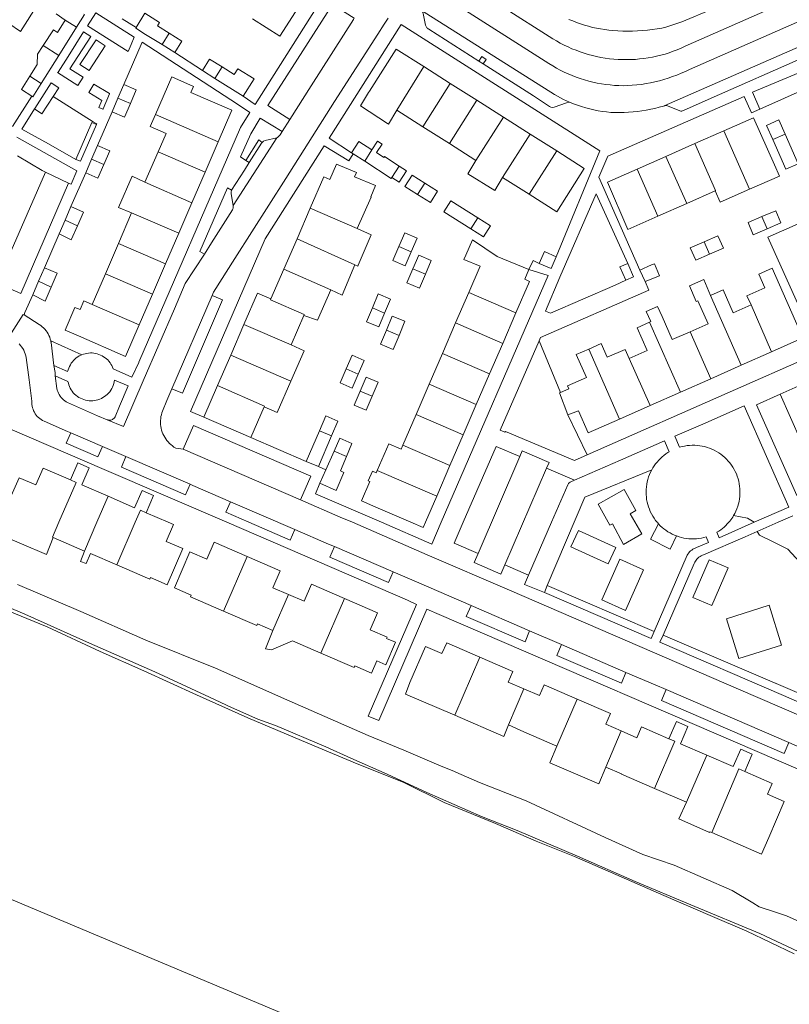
# Model space of a CAD drawing. Header units: metres. Extents: x 89888 to 94270, y 464165 to 468904.
# Tile 312 of 369: x 93035 to 93167, y 467167 to 467336. Entities that reach past the tile are written whole.
import ezdxf

# ---------------------------------------------------------------- set-up
doc = ezdxf.new("R2010")
doc.units = ezdxf.units.M
for name, color, linetype, lineweight in [('B_BEBOUWINGSGRENS_0', 251, 'CONTINUOUS', 13), ('B_OPSTAL_0', 251, 'CONTINUOUS', 13), ('B_TUSSENMUUR_0', 251, 'CONTINUOUS', 13), ('T_CULTUURGRENS_0', 251, 'CONTINUOUS', 13), ('T_CULTUURGRENS_1', 251, 'CONTINUOUS', 13), ('T_HEK_LIJN_0', 251, 'CONTINUOUS', 13), ('V_WEGGRENS_0', 251, 'CONTINUOUS', 13), ('W_WALBESCHERMING_LIJN_0', 251, 'CONTINUOUS', 13), ('W_WATERGRENS_0', 251, 'CONTINUOUS', 13)]:
    doc.layers.add(name, color=color, linetype=linetype, lineweight=lineweight)

msp = doc.modelspace()

# ---------------------------------------------------------------- linework, layer by layer
at = {"layer": 'B_BEBOUWINGSGRENS_0'}
for p, q in [((93042.72, 467336.07), (93041.17, 467337.12)), ((93044.66, 467334.85), (93041.62, 467330)), ((93059.32, 467331.86), (93056.48, 467333.63)), ((93061.51, 467330.49), (93059.32, 467331.86)), ((93041.62, 467330), (93038.6, 467325.21)), ((93068.38, 467326.08), (93066.24, 467327.42)), ((93108.73, 467325.22), (93104.17, 467328.11)), ((93073.22, 467323.03), (93068.38, 467326.08)), ((93051.75, 467322.69), (93052.75, 467325.03)), ((93113.29, 467322.33), (93108.73, 467325.22)), ((93050.75, 467320.35), (93051.75, 467322.69)), ((93117.84, 467319.44), (93113.29, 467322.33)), ((93099.56, 467320.63), (93104.02, 467317.79)), ((93122.4, 467316.55), (93117.84, 467319.44)), ((93160.73, 467319.34), (93155.61, 467317.09)), ((93104.02, 467317.79), (93108.58, 467314.9)), ((93155.61, 467317.09), (93150.65, 467314.9)), ((93162.93, 467318.02), (93164, 467315.59)), ((93066.7, 467310), (93068.96, 467315.23)), ((93126.97, 467313.65), (93122.4, 467316.55)), ((93047.22, 467312.24), (93048.23, 467314.57)), ((93058.63, 467313.49), (93056.37, 467308.27)), ((93108.58, 467314.9), (93113.13, 467312.02)), ((93150.65, 467314.9), (93145.7, 467312.72)), ((93046.22, 467309.9), (93047.22, 467312.24)), ((93092.05, 467313.16), (93091.8, 467313.32)), ((93094.05, 467311.87), (93092.05, 467313.16)), ((93097.44, 467312.67), (93099.95, 467311.06)), ((93145.7, 467312.72), (93140.77, 467310.55)), ((93099.95, 467311.06), (93101.22, 467310.24)), ((93064.44, 467304.78), (93066.7, 467310)), ((93117.69, 467309.12), (93122.26, 467306.23)), ((93149.26, 467304.65), (93154.12, 467306.8)), ((93103.13, 467306.18), (93105.32, 467304.81)), ((93042.68, 467301.78), (93043.7, 467304.12)), ((93062.18, 467299.54), (93064.44, 467304.78)), ((93082.45, 467298.59), (93084.71, 467303.82)), ((93144.33, 467302.47), (93149.26, 467304.65)), ((93041.67, 467299.45), (93042.68, 467301.78)), ((93054.1, 467303.03), (93051.85, 467297.81)), ((93112.23, 467300.3), (93114.42, 467298.92)), ((93160.67, 467299.28), (93163.04, 467300.3)), ((93059.92, 467294.32), (93062.18, 467299.54)), ((93080.18, 467293.36), (93082.45, 467298.59)), ((93051.85, 467297.81), (93049.59, 467292.58)), ((93099.91, 467297.25), (93098.89, 467294.88)), ((93126.87, 467295.52), (93126.02, 467293.49)), ((93150.81, 467294.9), (93153.18, 467295.95)), ((93038.16, 467291.31), (93039.17, 467293.64)), ((93057.66, 467289.09), (93059.92, 467294.32)), ((93077.99, 467288.3), (93080.18, 467293.36)), ((93126.02, 467293.49), (93123.97, 467294.38)), ((93142.12, 467291.25), (93141.24, 467293.24)), ((93049.59, 467292.58), (93047.33, 467287.35)), ((93103.43, 467290.15), (93104.45, 467292.52)), ((93037.14, 467288.97), (93038.16, 467291.31)), ((93055.41, 467283.86), (93057.66, 467289.09)), ((93111.89, 467289.39), (93109.63, 467284.17)), ((93083.62, 467285.46), (93081.43, 467280.4)), ((93117.72, 467280.67), (93119.98, 467285.89)), ((93071.09, 467278.66), (93073.35, 467283.89)), ((93109.63, 467284.17), (93107.37, 467278.93)), ((93098.94, 467279.64), (93099.95, 467282.04)), ((93115.46, 467275.43), (93117.72, 467280.67)), ((93068.83, 467273.43), (93071.09, 467278.66)), ((93107.37, 467278.93), (93105.1, 467273.68)), ((93163.82, 467279.22), (93158.61, 467276.91)), ((93092.93, 467275.38), (93093.97, 467277.75)), ((93158.61, 467276.91), (93153.39, 467274.61)), ((93113.19, 467270.19), (93115.46, 467275.43)), ((93066.49, 467268.03), (93068.83, 467273.43)), ((93105.1, 467273.68), (93102.85, 467268.47)), ((93153.39, 467274.61), (93148.18, 467272.3)), ((93094.29, 467269.22), (93095.32, 467271.61)), ((93148.18, 467272.3), (93142.97, 467270)), ((93076.83, 467269.78), (93074.56, 467264.54)), ((93110.93, 467264.97), (93113.19, 467270.19)), ((93142.97, 467270), (93137.76, 467267.7)), ((93074.56, 467264.54), (93066.49, 467268.03)), ((93102.85, 467268.47), (93100.58, 467263.23)), ((93084.03, 467260.44), (93086.29, 467265.7)), ((93088.38, 467264.8), (93086.12, 467259.54)), ((93108.67, 467259.73), (93110.93, 467264.97)), ((93087.37, 467259), (93088.8, 467262.2)), ((93086.12, 467259.54), (93084.03, 467260.44)), ((93106.4, 467254.49), (93108.67, 467259.73)), ((93086.37, 467256.69), (93087.37, 467259)), ((93060.38, 467250), (93056.58, 467251.65)), ((93040.67, 467247.39), (93046.03, 467245.08)), ((93047.03, 467244.65), (93051.55, 467242.7)), ((93143.73, 467204.41), (93149.23, 467202.03))]:
    msp.add_line(p, q, dxfattribs=at)
for points in [[(93079.53, 467343.72), (93084.25, 467340.72), (93079.53, 467333.29), (93074.81, 467336.3)], [(93036.11, 467340.27), (93038.12, 467338.96), (93035.03, 467334.14), (93033.05, 467335.46)], [(93045.91, 467337.08), (93046.02, 467337.01), (93044.66, 467334.85)], [(93054.85, 467334.78), (93056.38, 467337.23), (93058.9, 467335.65), (93058.54, 467335.08), (93060.55, 467333.82)], [(93038.93, 467331.69), (93040.68, 467334.38), (93041.38, 467333.95), (93042.72, 467336.07)], [(93056.48, 467333.63), (93054.79, 467334.69), (93054.85, 467334.78)], [(93060.55, 467333.82), (93062.73, 467332.45), (93061.51, 467330.49)], [(93036.63, 467326.46), (93037.88, 467328.46), (93037.98, 467330.21), (93038.93, 467331.69)], [(93104.17, 467328.11), (93099.44, 467331.11), (93094.86, 467323.9), (93094.73, 467323.69), (93093.32, 467321.35)], [(93066.24, 467327.42), (93067.47, 467329.39), (93069.61, 467328.04)], [(93069.61, 467328.04), (93071.7, 467326.72), (93072.33, 467327.72), (93075.08, 467325.99), (93073.22, 467323.03)], [(93037, 467323.05), (93035.21, 467324.19), (93036.63, 467326.46)], [(93064.25, 467323.67), (93064.68, 467324.71), (93060.97, 467326.36), (93058.19, 467319.89)], [(93038.6, 467325.21), (93037.17, 467322.94), (93037, 467323.05)], [(93052.75, 467325.03), (93054.9, 467324.11), (93053.9, 467321.76)], [(93068.96, 467315.23), (93071.29, 467320.63), (93064.25, 467323.67)], [(93053.9, 467321.76), (93052.9, 467319.43), (93050.75, 467320.35)], [(93093.32, 467321.35), (93097.98, 467318.35), (93098.14, 467318.25), (93099.56, 467320.63)], [(93058.19, 467319.89), (93057.3, 467317.83), (93059.99, 467316.65), (93058.63, 467313.49)], [(93160.03, 467307.07), (93165.17, 467309.34), (93164.29, 467311.29), (93160.73, 467319.34)], [(93166.14, 467316.54), (93165.07, 467318.96), (93162.93, 467318.02)], [(93091.8, 467313.32), (93093.04, 467315.26), (93095.29, 467313.81)], [(93095.29, 467313.81), (93096.26, 467315.32), (93097.02, 467314.83), (93096.07, 467313.36), (93097.35, 467312.54), (93097.44, 467312.67)], [(93164, 467315.59), (93166.24, 467310.51), (93168.38, 467311.45), (93166.14, 467316.54)], [(93048.23, 467314.57), (93050.36, 467313.64), (93049.34, 467311.31)], [(93122.26, 467306.23), (93126.97, 467303.24), (93131.68, 467310.66), (93126.97, 467313.65)], [(93098.68, 467309.1), (93098.59, 467308.95), (93094.05, 467311.87)], [(93113.13, 467312.02), (93111.76, 467309.73), (93116.37, 467306.88), (93117.69, 467309.12)], [(93049.34, 467311.31), (93048.33, 467308.98), (93046.22, 467309.9)], [(93084.71, 467303.82), (93087.05, 467309.21), (93088.09, 467308.76), (93089.22, 467311.39), (93092.65, 467309.95), (93092.33, 467309.21), (93095.92, 467307.7)], [(93101.22, 467310.24), (93099.96, 467308.28), (93098.68, 467309.1)], [(93140.77, 467310.55), (93135.65, 467308.3), (93139.18, 467300.2), (93144.33, 467302.47)], [(93056.37, 467308.27), (93054.2, 467309.32), (93051.83, 467303.93), (93054.1, 467303.03)], [(93104.36, 467308.13), (93102.17, 467309.5), (93100.95, 467307.54), (93103.13, 467306.18)], [(93095.92, 467307.7), (93095.09, 467305.77), (93095.14, 467305.75), (93092.79, 467300.33)], [(93105.32, 467304.81), (93106.54, 467306.76), (93104.36, 467308.13)], [(93154.12, 467306.8), (93155, 467304.85), (93160.03, 467307.07)], [(93113.43, 467302.2), (93108.84, 467305.1), (93107.64, 467303.19), (93112.23, 467300.3)], [(93043.7, 467304.12), (93045.84, 467303.18), (93044.79, 467300.8)], [(93163.04, 467300.3), (93165.42, 467301.31), (93164.52, 467303.41), (93162.15, 467302.4)], [(93114.42, 467298.92), (93115.62, 467300.83), (93113.43, 467302.2)], [(93162.15, 467302.4), (93159.78, 467301.39), (93160.67, 467299.28)], [(93044.79, 467300.8), (93043.74, 467298.41), (93041.67, 467299.45)], [(93092.79, 467300.33), (93095.16, 467299.26), (93092.93, 467294.06), (93092.86, 467293.9), (93092.39, 467294.11)], [(93102.02, 467296.34), (93103.04, 467298.7), (93100.93, 467299.61), (93099.91, 467297.25)], [(93122.2, 467293.35), (93116.78, 467295.56), (93112.52, 467298.4), (93111.4, 467295.81), (93111.07, 467295.06), (93113.85, 467293.91), (93111.89, 467289.39)], [(93153.18, 467295.95), (93155.54, 467296.99), (93154.6, 467299.12), (93152.24, 467298.08)], [(93152.24, 467298.08), (93149.87, 467297.03), (93150.81, 467294.9)], [(93098.89, 467294.88), (93101, 467293.97), (93102.02, 467296.34)], [(93104.45, 467292.52), (93105.47, 467294.88), (93103.33, 467295.8), (93102.31, 467293.44)], [(93123.97, 467294.38), (93124.85, 467296.39), (93126.87, 467295.52)], [(93039.17, 467293.64), (93041.33, 467292.71), (93040.3, 467290.32)], [(93092.39, 467294.11), (93090.17, 467288.94), (93088.25, 467289.87)], [(93102.31, 467293.44), (93101.29, 467291.07), (93103.43, 467290.15)], [(93119.98, 467285.89), (93122.32, 467291.3), (93121.49, 467291.66), (93122.2, 467293.35)], [(93138.82, 467291.49), (93140.15, 467292.08), (93139.15, 467294.36)], [(93141.24, 467293.24), (93143.23, 467294.13), (93143.74, 467294.31), (93144.6, 467292.22), (93142.12, 467291.25)], [(93162.65, 467290.19), (93161.61, 467292.55), (93163.93, 467293.58), (93169.18, 467281.59), (93163.82, 467279.22)], [(93149.85, 467282.66), (93152.91, 467284.01), (93151.18, 467287.95), (93150.9, 467287.83), (93149.73, 467290.51), (93152.18, 467291.64), (93153.34, 467288.9)], [(93040.3, 467290.32), (93039.27, 467287.92), (93037.14, 467288.97)], [(93088.25, 467289.87), (93085.99, 467284.65), (93083.62, 467285.46)], [(93153.34, 467288.9), (93155.49, 467289.85), (93157.22, 467285.92), (93160.29, 467287.27)], [(93160.29, 467287.27), (93159.55, 467288.84), (93162.65, 467290.19)], [(93073.35, 467283.89), (93075.69, 467289.3), (93077.99, 467288.3)], [(93097.47, 467285.86), (93098.49, 467288.24), (93096.38, 467289.14), (93095.37, 467286.76)], [(93047.33, 467287.35), (93045.9, 467287.96), (93045.25, 467286.45), (93044.38, 467286.82), (93042.7, 467282.95), (93045, 467281.96), (93053.06, 467278.43), (93055.41, 467283.86)], [(93095.37, 467286.76), (93094.35, 467284.38), (93096.45, 467283.48), (93097.47, 467285.86)], [(93142.9, 467284.3), (93143.09, 467284.39), (93142.31, 467286.13), (93144.26, 467287), (93145.04, 467285.25), (93146.78, 467281.31), (93149.85, 467282.66)], [(93099.95, 467282.04), (93100.95, 467284.45), (93098.79, 467285.35), (93097.79, 467282.95)], [(93139.42, 467278.07), (93142.49, 467279.42), (93140.75, 467283.35), (93142.9, 467284.3)], [(93097.79, 467282.95), (93096.78, 467280.54), (93098.94, 467279.64)], [(93081.43, 467280.4), (93083.66, 467279.37), (93081.4, 467274.2)], [(93132.47, 467279.7), (93134.61, 467280.64), (93135.64, 467278.31), (93138.7, 467279.62), (93139.42, 467278.07)], [(93093.97, 467277.75), (93091.93, 467278.65), (93090.9, 467276.28)], [(93127.64, 467272.27), (93129.04, 467272.87), (93128.81, 467273.39), (93132.05, 467274.81), (93130.32, 467278.75), (93132.47, 467279.7)], [(93090.9, 467276.28), (93089.86, 467273.91), (93091.9, 467273.02), (93092.93, 467275.38)], [(93095.32, 467271.61), (93096.35, 467274), (93094.31, 467274.89), (93093.27, 467272.49)], [(93081.4, 467274.2), (93079.04, 467268.82), (93076.83, 467269.78)], [(93093.27, 467272.49), (93092.24, 467270.1), (93094.29, 467269.22)], [(93128.9, 467268.43), (93127.43, 467272.18), (93127.64, 467272.27)], [(93086.29, 467265.7), (93087.38, 467268.23), (93089.47, 467267.34), (93088.38, 467264.8)], [(93137.76, 467267.7), (93132.36, 467265.31), (93130.69, 467269.11), (93128.9, 467268.43)], [(93088.8, 467262.2), (93089.8, 467264.45), (93091.86, 467263.53), (93090.91, 467261.26)], [(93100.58, 467263.23), (93100.28, 467262.54), (93098.17, 467263.45), (93096.2, 467258.9)], [(93090.91, 467261.26), (93089.9, 467258.85), (93090.5, 467258.56), (93089.18, 467255.45), (93086.37, 467256.69)], [(93050.08, 467254.46), (93045.56, 467256.42), (93046.84, 467259.35), (93044.87, 467260.2), (93043.6, 467257.27)], [(93043.6, 467257.27), (93038.92, 467259.28), (93037.66, 467256.41), (93034.8, 467257.62), (93032.1, 467251.44), (93031.93, 467251.15), (93032.1, 467251.08), (93031.65, 467250), (93030.87, 467248.14), (93039.48, 467244.5), (93040.67, 467247.39)], [(93096.2, 467258.9), (93096.03, 467258.5), (93095.38, 467258.77), (93094.67, 467257.12), (93094.95, 467257), (93093.5, 467253.66), (93095.98, 467252.59), (93101.98, 467250), (93104.07, 467249.1), (93104.46, 467250), (93106.4, 467254.49)], [(93056.58, 467251.65), (93057.85, 467254.58), (93055.88, 467255.43), (93054.61, 467252.5), (93050.08, 467254.46)], [(93051.55, 467242.7), (93057.21, 467240.25), (93057.33, 467240.53), (93060.17, 467239.3), (93062.9, 467245.49), (93060.03, 467246.71), (93061.28, 467249.61), (93060.38, 467250)], [(93073.91, 467244.16), (93068.24, 467246.6), (93066.99, 467243.7), (93064.1, 467244.95), (93061.43, 467238.75), (93064.3, 467237.52), (93064.18, 467237.24), (93069.86, 467234.79)], [(93046.03, 467245.08), (93045.33, 467243.31), (93046.32, 467242.93), (93047.03, 467244.65)], [(93080.99, 467237.64), (93078.32, 467238.8), (93079.57, 467241.71), (93073.91, 467244.16)], [(93090.6, 467236.94), (93084.91, 467239.4), (93083.65, 467236.49), (93080.99, 467237.64)], [(93086.56, 467227.57), (93092.22, 467225.12), (93092.35, 467225.39), (93095.21, 467224.17), (93096.12, 467226.25), (93097.7, 467225.57), (93099.34, 467229.48), (93097.8, 467230.09), (93097.9, 467230.33), (93095.01, 467231.58), (93096.27, 467234.49), (93090.6, 467236.94)], [(93069.86, 467234.79), (93075.54, 467232.33), (93075.65, 467232.61), (93078.33, 467231.45)], [(93078.33, 467231.45), (93077.04, 467228.34), (93078.06, 467228.13)], [(93078.06, 467228.13), (93081.65, 467229.69), (93086.56, 467227.57)], [(93113.77, 467226.91), (93108.11, 467229.36), (93107.3, 467227.51), (93104.47, 467228.74), (93101.78, 467222.55), (93101.02, 467220.58), (93109.49, 467216.94)], [(93121.34, 467221.46), (93118.66, 467222.61), (93119.45, 467224.45), (93113.77, 467226.91)], [(93130.48, 467219.7), (93124.82, 467222.14), (93124.02, 467220.3), (93121.34, 467221.46)], [(93138.04, 467214.24), (93135.37, 467215.39), (93136.17, 467217.24), (93130.48, 467219.7)], [(93109.49, 467216.94), (93117.9, 467213.32), (93118.68, 467215.27)], [(93152.72, 467210.1), (93148.19, 467212.06), (93149.46, 467215.01), (93147.49, 467215.85), (93146.22, 467212.91)], [(93118.68, 467215.27), (93121.36, 467214.11), (93121.34, 467214.07), (93127, 467211.63)], [(93146.22, 467212.91), (93141.52, 467214.94), (93140.72, 467213.08), (93138.04, 467214.24)], [(93127, 467211.63), (93125.78, 467208.79), (93134.18, 467205.18), (93135.39, 467208.06)], [(93159.21, 467207.31), (93160.47, 467210.25), (93158.51, 467211.1), (93157.24, 467208.15), (93152.72, 467210.1)], [(93135.39, 467208.06), (93138.08, 467206.9), (93138.06, 467206.85), (93143.73, 467204.41)], [(93153.54, 467196.86), (93162.08, 467193.14), (93163.32, 467196.01), (93165.98, 467202.18), (93163.12, 467203.42), (93163.92, 467205.27), (93159.21, 467207.31)], [(93149.23, 467202.03), (93147.88, 467199.19), (93153.18, 467196.82), (93153.24, 467196.97), (93153.54, 467196.86)]]:
    msp.add_lwpolyline(points, dxfattribs=at)
at = {"layer": 'B_OPSTAL_0'}
msp.add_lwpolyline([(93138.82, 467291.49), (93137.82, 467293.77), (93139.15, 467294.36)], dxfattribs=at)
at = {"layer": 'B_TUSSENMUUR_0'}
for p, q in [((93042.72, 467336.07), (93044.66, 467334.85)), ((93059.32, 467331.86), (93060.55, 467333.82)), ((93038.93, 467331.69), (93041.62, 467330)), ((93068.38, 467326.08), (93069.61, 467328.04)), ((93099.56, 467320.63), (93104.17, 467328.11)), ((93036.63, 467326.46), (93038.6, 467325.21)), ((93104.02, 467317.79), (93108.73, 467325.22)), ((93051.75, 467322.69), (93053.9, 467321.76)), ((93108.58, 467314.9), (93113.29, 467322.33)), ((93058.19, 467319.89), (93068.96, 467315.23)), ((93117.84, 467319.44), (93113.13, 467312.02)), ((93155.61, 467317.09), (93160.03, 467307.07)), ((93122.4, 467316.55), (93117.69, 467309.12)), ((93166.14, 467316.54), (93164, 467315.59)), ((93066.7, 467310), (93058.63, 467313.49)), ((93094.05, 467311.87), (93095.29, 467313.81)), ((93126.97, 467313.65), (93122.26, 467306.23)), ((93049.34, 467311.31), (93047.22, 467312.24)), ((93149.26, 467304.65), (93145.7, 467312.72)), ((93098.68, 467309.1), (93099.95, 467311.06)), ((93140.77, 467310.55), (93144.33, 467302.47)), ((93056.37, 467308.27), (93064.44, 467304.78)), ((93103.13, 467306.18), (93104.36, 467308.13)), ((93084.71, 467303.82), (93092.79, 467300.33)), ((93042.68, 467301.78), (93044.79, 467300.8)), ((93062.18, 467299.54), (93054.1, 467303.03)), ((93112.23, 467300.3), (93113.43, 467302.2)), ((93162.15, 467302.4), (93163.04, 467300.3)), ((93092.39, 467294.11), (93082.45, 467298.59)), ((93051.85, 467297.81), (93059.92, 467294.32)), ((93099.91, 467297.25), (93102.02, 467296.34)), ((93152.24, 467298.08), (93153.18, 467295.95)), ((93080.18, 467293.36), (93088.25, 467289.87)), ((93102.31, 467293.44), (93104.45, 467292.52)), ((93049.59, 467292.58), (93057.66, 467289.09)), ((93038.16, 467291.31), (93040.3, 467290.32)), ((93111.89, 467289.39), (93119.98, 467285.89)), ((93153.34, 467288.9), (93158.61, 467276.91)), ((93047.33, 467287.35), (93055.41, 467283.86)), ((93095.37, 467286.76), (93097.47, 467285.86)), ((93160.29, 467287.27), (93163.82, 467279.22)), ((93073.35, 467283.89), (93081.43, 467280.4)), ((93109.63, 467284.17), (93117.72, 467280.67)), ((93148.18, 467272.3), (93142.9, 467284.3)), ((93097.79, 467282.95), (93099.95, 467282.04)), ((93149.85, 467282.66), (93153.39, 467274.61)), ((93071.09, 467278.66), (93081.4, 467274.2)), ((93115.46, 467275.43), (93107.37, 467278.93)), ((93132.47, 467279.7), (93137.76, 467267.7)), ((93139.42, 467278.07), (93142.97, 467270)), ((93090.9, 467276.28), (93092.93, 467275.38)), ((93105.1, 467273.68), (93113.19, 467270.19)), ((93093.27, 467272.49), (93095.32, 467271.61)), ((93102.85, 467268.47), (93110.93, 467264.97)), ((93086.29, 467265.7), (93088.38, 467264.8)), ((93100.58, 467263.23), (93108.67, 467259.73)), ((93088.8, 467262.2), (93090.91, 467261.26)), ((93096.2, 467258.9), (93106.4, 467254.49)), ((93054.72, 467250), (93051.55, 467242.7)), ((93073.91, 467244.16), (93069.86, 467234.79)), ((93080.99, 467237.64), (93078.33, 467231.45)), ((93090.6, 467236.94), (93086.56, 467227.57)), ((93113.77, 467226.91), (93109.49, 467216.94)), ((93121.34, 467221.46), (93118.68, 467215.27)), ((93130.48, 467219.7), (93127, 467211.63)), ((93138.04, 467214.24), (93135.39, 467208.06)), ((93152.72, 467210.1), (93149.23, 467202.03))]:
    msp.add_line(p, q, dxfattribs=at)
for points in [[(93150.65, 467314.9), (93154.21, 467306.84), (93154.12, 467306.8)], [(93077.99, 467288.3), (93077.92, 467288.14), (93083.69, 467285.64), (93083.62, 467285.46)], [(93068.83, 467273.43), (93076.9, 467269.93), (93076.83, 467269.78)], [(93040.67, 467247.39), (93040.52, 467247.46), (93041.61, 467250), (93044.57, 467256.85), (93043.6, 467257.27)], [(93050.08, 467254.46), (93048.16, 467250), (93046.03, 467245.08)], [(93056.58, 467251.65), (93055.61, 467252.06), (93054.72, 467250)], [(93146.22, 467212.91), (93147.21, 467212.48), (93143.73, 467204.41)], [(93159.21, 467207.31), (93158.22, 467207.73), (93153.54, 467196.86)]]:
    msp.add_lwpolyline(points, dxfattribs=at)
at = {"layer": 'T_CULTUURGRENS_0'}
for p, q in [((93170.25, 467324.58), (93161.81, 467320.82)), ((93045.33, 467311.87), (93044.55, 467312.2)), ((93125.36, 467239.16), (93124.85, 467237.97)), ((93143.18, 467230.08), (93124.85, 467237.97)), ((93125.36, 467239.16), (93143.7, 467231.3)), ((93143.7, 467231.3), (93143.18, 467230.08)), ((93144.67, 467229.44), (93145.2, 467230.66)), ((93145.2, 467230.66), (93171.02, 467219.64))]:
    msp.add_line(p, q, dxfattribs=at)
for points in [[(93161.81, 467320.82), (93160.51, 467323.71), (93178.89, 467331.38), (93179.04, 467331.39), (93180.08, 467331.18), (93181.26, 467330.81), (93181.56, 467330.59)], [(93044.55, 467312.2), (93047.29, 467318.52), (93048.06, 467318.19)], [(93143.25, 467258.98), (93131.77, 467254.29), (93125.36, 467239.16)], [(93157.3, 467251.16), (93159.69, 467250.73), (93160.85, 467250)], [(93171.03, 467219.64), (93175.23, 467229.54), (93169.4, 467242.36), (93166.59, 467245.38), (93163.95, 467246.72), (93161.71, 467247.82), (93161.33, 467248.42)], [(93167.68, 467176.07), (93159.59, 467179.91), (93153.3, 467182.64), (93145.32, 467186.04), (93137.1, 467189.65), (93130.03, 467192.76), (93123.46, 467195.34), (93116.5, 467198.36), (93107.69, 467201.98), (93100.62, 467205.45), (93092.75, 467208.61), (93084.29, 467212.14), (93074.02, 467216.47), (93065.23, 467220.41), (93056.2, 467224.55), (93048.71, 467227.89), (93039.63, 467232.07), (93028.15, 467236.75)], [(93170.45, 467218.33), (93165.83, 467220.34), (93144.67, 467229.44)]]:
    msp.add_lwpolyline(points, dxfattribs=at)
at = {"layer": 'T_CULTUURGRENS_1'}
for points in [[(93045.33, 467311.87), (93045.35, 467311.92), (93048.06, 467318.19)], [(93171.02, 467219.64), (93171.02, 467219.65), (93145.2, 467230.66)]]:
    msp.add_lwpolyline(points, dxfattribs=at)
at = {"layer": 'T_HEK_LIJN_0'}
for p, q in [((93163.14, 467298.85), (93172.04, 467279.11)), ((93045.56, 467278.72), (93040.24, 467281.1)), ((93123.99, 467281.13), (93127.64, 467272.27))]:
    msp.add_line(p, q, dxfattribs=at)
at = {"layer": 'V_WEGGRENS_0'}
for p, q in [((93088.62, 467342.65), (93075.25, 467321.59)), ((93054.85, 467334.78), (93052.49, 467336.28)), ((93097.4, 467335.37), (93098.05, 467336.42)), ((93045.85, 467334.04), (93047.09, 467333.26)), ((93053.49, 467330.67), (93046.54, 467335.11)), ((93087.98, 467315.86), (93100.31, 467335.29)), ((93100.31, 467335.29), (93134.39, 467313.68)), ((93174.19, 467334.01), (93145.37, 467321.37)), ((93047.99, 467332.68), (93049.56, 467331.68)), ((93052.75, 467325.03), (93055.89, 467332.26)), ((93066.24, 467327.42), (93061.51, 467330.49)), ((93114.39, 467328.56), (93113.61, 467329.06)), ((93114.88, 467329.34), (93114.39, 467328.56)), ((93037, 467323.05), (93033.66, 467317.82)), ((93050.31, 467323.42), (93050.33, 467323.47)), ((93075.25, 467321.59), (93073.22, 467323.03)), ((93037.47, 467320.85), (93035.26, 467317.37)), ((93048.23, 467314.57), (93050.75, 467320.35)), ((93079.92, 467317), (93081.22, 467319.03)), ((93048.06, 467318.19), (93048.11, 467318.31)), ((93034.4, 467316.02), (93044.68, 467310.22)), ((93078.98, 467315.9), (93071.51, 467304.32)), ((93091.8, 467313.32), (93087.98, 467315.86)), ((93134.39, 467313.68), (93126.87, 467295.52)), ((93074.24, 467311.65), (93073.65, 467312.01)), ((93043.3, 467308.15), (93039.31, 467310.03)), ((93043.7, 467304.12), (93046.22, 467309.9)), ((93039.17, 467293.64), (93041.67, 467299.45)), ((93122.2, 467293.35), (93125.5, 467292.29)), ((93067.92, 467288.89), (93060.97, 467272.85)), ((93069.68, 467288.15), (93067.92, 467288.89)), ((93035.65, 467285.57), (93035.53, 467285.64)), ((93169.57, 467278.02), (93157.65, 467272.76)), ((93060.97, 467272.85), (93060.11, 467270.88)), ((93157.65, 467272.76), (93132.22, 467261.54)), ((93161.24, 467270.16), (93165.29, 467271.94)), ((93172.15, 467256.4), (93165.29, 467271.94)), ((93159.13, 467269.98), (93166.76, 467252.6)), ((93066.49, 467268.03), (93064.2, 467269.02)), ((93128.9, 467268.43), (93132.22, 467261.54)), ((93052.68, 467266.4), (93049.92, 467267.59)), ((93062.92, 467262.55), (93064.71, 467266.61)), ((93033.59, 467265.88), (93049.41, 467259.05)), ((93043.65, 467265.35), (93049.08, 467263)), ((93084.03, 467260.44), (93074.56, 467264.54)), ((93049.08, 467263), (93051.11, 467262.15)), ((93116.58, 467263), (93120.65, 467261.26)), ((93053.13, 467261.27), (93051.11, 467262.15)), ((93053.13, 467261.27), (93064.12, 467256.52)), ((93083.05, 467253.84), (93062.92, 467262.55)), ((93120.65, 467261.26), (93113.5, 467244.65)), ((93087.37, 467259), (93086.12, 467259.54)), ((93118.08, 467242.69), (93125.24, 467259.27)), ((93125.24, 467259.27), (93130.04, 467257.2)), ((93071.04, 467253.54), (93082.08, 467248.77)), ((93166.76, 467252.6), (93160.85, 467250)), ((93160.85, 467250), (93154.84, 467247.35)), ((93130.7, 467248.6), (93129.42, 467245.82)), ((93088.88, 467245.84), (93098.91, 467241.5)), ((93112.82, 467243.1), (93113.5, 467244.65)), ((93117.39, 467241.13), (93112.82, 467243.1)), ((93118.08, 467242.69), (93117.39, 467241.13)), ((93122.14, 467240.94), (93118.08, 467242.69)), ((93137.82, 467243.67), (93134.7, 467236.72)), ((93153.11, 467243.6), (93150.3, 467237.14)), ((93121.47, 467239.36), (93122.14, 467240.94)), ((93124.85, 467237.97), (93121.47, 467239.36)), ((93122.32, 467231.41), (93112.32, 467235.74)), ((93156.1, 467233.48), (93158.22, 467226.65)), ((93127.82, 467229.04), (93122.32, 467231.41)), ((93138.84, 467224.29), (93127.82, 467229.04)), ((93166.75, 467212.25), (93145.76, 467221.33))]:
    msp.add_line(p, q, dxfattribs=at)
for points in [[(93110.95, 467342.66), (93125.69, 467333.28), (93126.31, 467332.88), (93126.95, 467332.49), (93127.59, 467332.13), (93128.25, 467331.79), (93128.91, 467331.47), (93129.59, 467331.17), (93130.28, 467330.89), (93130.97, 467330.63), (93131.68, 467330.4), (93132.38, 467330.19), (93133.1, 467329.99), (93133.82, 467329.83), (93134.55, 467329.68), (93135.28, 467329.56), (93136.01, 467329.46), (93136.75, 467329.38), (93137.49, 467329.33), (93138.23, 467329.3), (93138.97, 467329.29), (93139.71, 467329.3), (93140.45, 467329.34), (93141.18, 467329.41), (93141.92, 467329.49), (93142.65, 467329.6), (93143.38, 467329.73), (93144.1, 467329.88), (93144.82, 467330.06), (93145.54, 467330.26), (93146.24, 467330.48), (93146.94, 467330.72), (93147.63, 467330.98), (93148.32, 467331.27), (93148.99, 467331.58), (93178.25, 467344.53)], [(93179.92, 467340.91), (93149.74, 467327.61), (93149.03, 467327.27), (93148.31, 467326.95), (93147.59, 467326.65), (93146.85, 467326.38), (93146.1, 467326.12), (93145.35, 467325.89), (93144.59, 467325.68), (93143.82, 467325.49), (93143.05, 467325.33), (93142.28, 467325.18), (93141.5, 467325.06), (93140.71, 467324.97), (93139.93, 467324.9), (93139.14, 467324.84), (93138.36, 467324.82), (93137.61, 467324.84), (93136.87, 467324.88), (93136.12, 467324.95), (93135.38, 467325.04), (93134.64, 467325.15), (93133.91, 467325.29), (93133.18, 467325.45), (93132.45, 467325.63), (93131.74, 467325.83), (93131.02, 467326.05), (93130.32, 467326.3), (93129.62, 467326.57), (93128.93, 467326.85), (93128.25, 467327.16), (93127.59, 467327.49), (93126.93, 467327.85), (93126.28, 467328.22), (93125.64, 467328.61), (93108.81, 467339.32)], [(93081.22, 467319.03), (93077.44, 467321.41), (93088.53, 467338.76), (93092.24, 467336.38)], [(93053.49, 467330.67), (93054.02, 467331.91), (93054.54, 467333.14), (93047.95, 467337.29), (93046.54, 467335.11)], [(93129.19, 467322), (93128.66, 467322.24), (93128.14, 467322.48), (93127.62, 467322.74), (93127.12, 467323.01), (93126.62, 467323.3), (93103.64, 467337.82)], [(93113.61, 467329.06), (93105.04, 467334.49), (93104.91, 467334.6), (93104.81, 467334.67), (93104.71, 467334.76), (93104.63, 467334.86), (93104.57, 467334.97), (93104.52, 467335.09), (93104.49, 467335.21), (93104.07, 467337.18), (93104.02, 467337.33), (93103.95, 467337.47), (93103.86, 467337.6), (93103.75, 467337.72), (93103.64, 467337.82)], [(93129.05, 467336.2), (93129.71, 467335.92), (93130.37, 467335.66), (93131.04, 467335.42), (93131.72, 467335.2), (93132.41, 467335.01), (93133.1, 467334.83), (93133.8, 467334.68), (93134.5, 467334.55), (93135.21, 467334.44), (93135.91, 467334.35), (93136.62, 467334.28), (93137.46, 467334.22), (93138.3, 467334.18), (93139.15, 467334.17), (93139.99, 467334.17), (93140.83, 467334.21), (93141.67, 467334.26), (93142.51, 467334.34), (93143.34, 467334.44), (93144.17, 467334.56), (93145, 467334.71), (93145.7, 467334.88), (93146.38, 467335.08), (93147.07, 467335.29), (93147.75, 467335.52), (93148.42, 467335.77), (93149.08, 467336.04), (93152.91, 467337.65)], [(93092.24, 467336.38), (93092.11, 467336.16), (93084.88, 467324.78), (93081.22, 467319.03)], [(93045.85, 467334.04), (93043.19, 467329.86), (93041.48, 467327.17), (93041.41, 467327.07)], [(93097.4, 467335.37), (93096.3, 467333.67), (93088.9, 467322.1), (93080.51, 467308.91), (93071.8, 467295.22), (93068.16, 467289.44), (93067.92, 467288.89)], [(93047.09, 467333.26), (93043.53, 467327.69), (93045.77, 467326.3), (93044.89, 467324.86), (93041.41, 467327.07)], [(93049.56, 467331.68), (93046.84, 467327.41), (93045.19, 467328.46), (93047.99, 467332.68)], [(93055.89, 467332.26), (93072.24, 467321.65), (93074.38, 467320.22)], [(93113.61, 467329.06), (93114.11, 467329.83), (93114.88, 467329.34)], [(93169.3, 467329.65), (93153.46, 467322.68), (93148.7, 467320.55), (93148.55, 467320.51), (93148.4, 467320.49), (93148.24, 467320.49), (93148.09, 467320.51), (93147.94, 467320.55), (93146.08, 467321.32), (93145.97, 467321.37), (93145.85, 467321.41), (93145.73, 467321.42), (93145.61, 467321.42), (93145.49, 467321.4), (93145.37, 467321.37)], [(93129.19, 467322), (93128.63, 467321.88), (93126.54, 467321.17), (93126.26, 467321.11), (93125.94, 467321.13), (93125.73, 467321.24), (93123.02, 467323.1), (93114.39, 467328.56)], [(93040.29, 467325.3), (93037.5, 467320.9), (93037.47, 467320.85)], [(93040.29, 467325.3), (93041.61, 467324.44), (93040.65, 467322.98)], [(93049.18, 467320.79), (93048.45, 467321.1), (93048.98, 467322.31), (93046.76, 467323.67), (93047.64, 467325.09), (93050.33, 467323.47)], [(93040.65, 467322.98), (93038.7, 467320.03), (93037.47, 467320.85)], [(93040.65, 467322.98), (93047.51, 467318.61), (93048.11, 467318.31)], [(93049.18, 467320.79), (93049.21, 467320.87), (93050.31, 467323.42)], [(93145.37, 467321.37), (93145.3, 467321.34), (93144.56, 467321.13), (93143.82, 467320.94), (93143.08, 467320.78), (93142.33, 467320.64), (93141.57, 467320.51), (93140.82, 467320.41), (93140.06, 467320.33), (93139.3, 467320.28), (93138.54, 467320.24), (93137.77, 467320.23), (93137.01, 467320.23), (93136.25, 467320.26), (93135.52, 467320.33), (93134.8, 467320.43), (93134.07, 467320.54), (93133.36, 467320.68), (93132.65, 467320.85), (93131.94, 467321.03), (93131.24, 467321.24), (93130.55, 467321.47), (93129.86, 467321.73), (93129.19, 467322)], [(93135.75, 467312.73), (93159.12, 467323), (93160.37, 467320.18), (93161.81, 467320.82)], [(93074.38, 467320.22), (93072.74, 467317.65), (93055.36, 467277.46), (93055.33, 467277.39), (93054.13, 467274.87)], [(93073.65, 467312.01), (93072.74, 467312.61), (93074.52, 467316.59), (93076.16, 467319.24), (93079.92, 467317)], [(93044.55, 467312.2), (93039.82, 467314.84), (93035.26, 467317.37)], [(93079.92, 467317), (93079.56, 467316.39), (93079.47, 467316.27), (93079.36, 467316.16), (93079.24, 467316.06), (93079.12, 467315.97), (93078.98, 467315.9)], [(93076.46, 467315.12), (93075.91, 467315.53), (93073.65, 467312.01)], [(93078.98, 467315.9), (93077.01, 467315.45), (93076.71, 467315.32), (93076.46, 467315.12)], [(93064.2, 467269.02), (93077.01, 467298.59), (93087.12, 467314.52)], [(93076.46, 467315.12), (93076.38, 467315), (93074.24, 467311.65)], [(93087.12, 467314.52), (93091.32, 467311.96), (93092.05, 467313.16)], [(93039.31, 467310.03), (93038.76, 467310.29), (93034.54, 467312.81)], [(93141.24, 467293.24), (93134.21, 467309.17), (93135.75, 467312.73)], [(93043.3, 467308.15), (93043.72, 467307.98), (93044.68, 467310.22)], [(93071.22, 467306.92), (93073.43, 467310.38), (93074.24, 467311.65)], [(93031.01, 467290.98), (93031.68, 467292.45), (93039.31, 467310.03)], [(93031.01, 467290.98), (93035.11, 467289.22), (93043.3, 467308.15)], [(93066.57, 467295.97), (93065.8, 467296.42), (93070.52, 467307.34), (93071.22, 467306.92)], [(93071.22, 467306.92), (93071.15, 467306.61), (93071.16, 467306.3), (93071.51, 467304.32)], [(93139.15, 467294.36), (93133.74, 467306.32), (93127.53, 467292.02), (93125.05, 467286.2), (93125.92, 467285.85), (93136.97, 467290.66), (93138.82, 467291.49)], [(93071.51, 467304.32), (93071.52, 467304.16), (93071.51, 467304.01), (93071.49, 467303.85), (93071.44, 467303.7), (93071.38, 467303.55), (93067.77, 467297.92), (93066.57, 467295.97)], [(93163.14, 467298.85), (93168.77, 467301.33), (93173.51, 467290.22)], [(93052.68, 467266.4), (93056.1, 467274.23), (93061.47, 467286.61), (93063.3, 467290.93), (93066.57, 467295.97)], [(93123.97, 467294.38), (93122.91, 467294.89), (93122.2, 467293.35)], [(93125.5, 467292.29), (93107.19, 467250), (93105.57, 467246.26)], [(93123.99, 467281.13), (93124.22, 467281.65), (93142.76, 467289.77), (93142.12, 467291.25)], [(93035.65, 467285.57), (93035.81, 467285.94), (93037.14, 467288.97)], [(93060.97, 467272.85), (93062.82, 467272.16), (93069.68, 467288.15)], [(93035.53, 467285.64), (93033.09, 467281.84)], [(93040.24, 467281.1), (93040.15, 467281.41), (93040.05, 467281.71), (93039.93, 467282.01), (93039.78, 467282.29), (93039.61, 467282.57), (93039.43, 467282.83), (93039.22, 467283.08), (93039, 467283.31), (93038.77, 467283.53), (93038.52, 467283.72), (93038.25, 467283.91), (93035.65, 467285.57)], [(93034.81, 467280.58), (93035.03, 467280.33), (93035.24, 467280.06), (93035.42, 467279.78), (93035.59, 467279.49), (93035.73, 467279.19), (93035.85, 467278.88), (93035.95, 467278.56), (93036.03, 467278.23), (93036.52, 467274.4), (93036.97, 467270.78), (93036.97, 467270.49), (93036.99, 467270.21), (93037.04, 467269.92), (93037.11, 467269.65), (93037.19, 467269.38), (93037.3, 467269.11), (93037.43, 467268.86), (93037.58, 467268.61), (93037.75, 467268.38), (93037.93, 467268.16), (93038.13, 467267.96), (93038.35, 467267.78), (93038.58, 467267.61), (93038.82, 467267.46), (93039.08, 467267.33), (93043.1, 467265.58), (93043.65, 467265.35)], [(93040.78, 467276.86), (93040.29, 467280.82), (93040.28, 467280.88), (93040.27, 467280.93), (93040.26, 467280.99), (93040.25, 467281.04), (93040.24, 467281.1)], [(93118.07, 467265.47), (93117.28, 467265.77), (93122.62, 467277.99), (93123.99, 467281.13)], [(93045.56, 467278.72), (93045.48, 467278.68), (93045.41, 467278.65), (93045.13, 467278.51), (93044.86, 467278.35), (93044.61, 467278.17), (93044.37, 467277.97), (93044.15, 467277.75), (93043.94, 467277.51), (93043.76, 467277.26), (93043.59, 467277), (93043.44, 467276.73), (93043.32, 467276.44), (93043.21, 467276.15), (93043.13, 467275.84), (93040.78, 467276.86)], [(93054.13, 467274.87), (93050.95, 467276.31), (93050.84, 467276.59), (93050.71, 467276.86), (93050.56, 467277.12), (93050.39, 467277.36), (93050.2, 467277.6), (93050, 467277.82), (93049.78, 467278.03), (93049.55, 467278.21), (93049.3, 467278.38), (93049.04, 467278.53), (93048.77, 467278.67), (93048.49, 467278.78), (93048.21, 467278.87), (93047.92, 467278.94), (93047.62, 467278.99), (93047.32, 467279.02), (93047.02, 467279.02), (93046.72, 467279), (93046.42, 467278.96), (93046.13, 467278.9), (93045.84, 467278.82), (93045.56, 467278.72)], [(93040.99, 467275.1), (93040.97, 467275.68), (93040.78, 467276.86)], [(93040.99, 467275.1), (93043.18, 467274.16), (93043.25, 467273.85), (93043.34, 467273.56), (93043.45, 467273.27), (93043.58, 467272.99), (93043.74, 467272.72), (93043.91, 467272.46), (93044.1, 467272.22), (93044.32, 467271.99), (93044.54, 467271.78), (93044.79, 467271.59), (93045.05, 467271.42), (93045.32, 467271.27), (93045.6, 467271.14), (93045.89, 467271.03), (93046.19, 467270.95), (93046.49, 467270.88), (93046.8, 467270.84), (93047.11, 467270.83), (93047.42, 467270.84), (93047.73, 467270.87), (93048.03, 467270.92), (93048.33, 467271), (93048.63, 467271.11), (93048.91, 467271.23), (93049.18, 467271.38), (93049.45, 467271.54), (93049.7, 467271.73), (93049.93, 467271.93), (93050.15, 467272.15), (93050.35, 467272.39), (93050.53, 467272.64), (93050.69, 467272.91), (93050.83, 467273.19), (93050.94, 467273.47), (93051.04, 467273.77), (93051.11, 467274.07), (93051.16, 467274.38), (93053.48, 467273.38)], [(93049.92, 467267.59), (93048.25, 467268.27), (93043.1, 467270.51), (93042.86, 467270.66), (93042.62, 467270.82), (93042.4, 467271), (93042.2, 467271.2), (93042, 467271.41), (93041.83, 467271.64), (93041.68, 467271.88), (93041.54, 467272.13), (93041.43, 467272.4), (93041.33, 467272.67), (93041.26, 467272.94), (93040.99, 467275.1)], [(93053.48, 467273.38), (93052, 467269.93), (93051.26, 467268.06), (93051.18, 467267.93), (93051.07, 467267.82), (93050.96, 467267.72), (93050.82, 467267.63), (93050.68, 467267.57), (93050.53, 467267.53), (93050.38, 467267.51), (93050.22, 467267.51), (93050.07, 467267.54), (93049.92, 467267.59)], [(93165.29, 467271.94), (93169.4, 467273.78), (93176.32, 467258.11), (93172.58, 467256.46), (93173.66, 467253.95), (93177.4, 467255.61), (93179.88, 467250), (93183.06, 467242.78)], [(93060.11, 467270.88), (93059.4, 467269.07), (93059.28, 467268.75), (93059.19, 467268.43), (93059.12, 467268.11), (93059.08, 467267.78), (93059.05, 467267.45), (93059.05, 467267.11), (93059.06, 467266.78), (93059.1, 467266.45), (93059.16, 467266.12), (93059.24, 467265.8), (93059.34, 467265.48)], [(93147.24, 467264.74), (93152.01, 467266.85), (93159.13, 467269.98)], [(93172.15, 467256.4), (93168.11, 467254.6), (93161.24, 467270.16)], [(93064.71, 467266.61), (93084.81, 467257.91), (93083.05, 467253.84)], [(93043.65, 467265.35), (93042.88, 467263.55), (93048.32, 467261.21), (93049.08, 467263)], [(93059.34, 467265.48), (93059.46, 467265.17), (93059.61, 467264.87), (93059.77, 467264.58), (93059.95, 467264.3), (93060.14, 467264.03), (93060.36, 467263.77), (93060.59, 467263.53), (93060.83, 467263.31), (93061.09, 467263.1), (93061.36, 467262.91), (93061.65, 467262.73), (93062.92, 467262.55)], [(93132.22, 467261.54), (93130.02, 467260.57), (93118.19, 467265.59), (93118.07, 467265.47)], [(93157.3, 467251.16), (93157.51, 467251.54), (93157.7, 467251.93), (93157.86, 467252.34), (93158.01, 467252.75), (93158.13, 467253.17), (93158.23, 467253.59), (93158.3, 467254.02), (93158.36, 467254.45), (93158.38, 467254.89), (93158.39, 467255.32), (93158.37, 467255.76), (93158.33, 467256.19), (93158.26, 467256.62), (93158.17, 467257.05), (93158.06, 467257.47), (93157.93, 467257.89), (93157.77, 467258.29), (93157.59, 467258.69), (93157.39, 467259.08), (93157.17, 467259.45), (93156.93, 467259.82), (93156.67, 467260.17), (93156.39, 467260.5), (93156.09, 467260.82), (93155.78, 467261.12), (93155.45, 467261.41), (93155.1, 467261.67), (93154.74, 467261.92), (93154.37, 467262.15), (93153.99, 467262.35), (93153.59, 467262.54), (93153.19, 467262.7), (93152.78, 467262.85), (93152.36, 467262.97), (93151.93, 467263.06), (93151.5, 467263.13), (93151.07, 467263.18), (93150.63, 467263.21), (93150.2, 467263.21), (93149.76, 467263.19), (93149.33, 467263.15), (93148.9, 467263.08), (93148.47, 467262.98), (93148.05, 467262.87), (93147.24, 467264.74)], [(93113.5, 467244.65), (93109.41, 467246.41), (93110.96, 467250), (93116.58, 467263)], [(93130.04, 467257.2), (93137.92, 467260.63), (93145.47, 467263.96)], [(93145.47, 467263.96), (93146.27, 467262.09), (93146.02, 467261.95), (93145.68, 467261.72), (93145.35, 467261.47), (93145.04, 467261.21), (93144.74, 467260.93), (93144.45, 467260.64), (93144.17, 467260.33), (93143.92, 467260.01), (93143.68, 467259.68), (93143.46, 467259.33), (93143.25, 467258.98)], [(93064.12, 467256.52), (93063.32, 467254.7), (93052.34, 467259.46), (93053.13, 467261.27)], [(93120.65, 467261.26), (93121.05, 467262.23), (93125.66, 467260.24), (93125.24, 467259.27)], [(93049.41, 467259.05), (93070.4, 467250), (93101.37, 467236.64), (93102.93, 467235.91)], [(93143.25, 467258.98), (93143.06, 467258.59), (93142.88, 467258.19), (93142.73, 467257.78), (93142.6, 467257.36), (93142.49, 467256.94), (93142.4, 467256.52), (93142.34, 467256.08), (93142.31, 467255.65), (93142.29, 467255.21), (93142.3, 467254.78), (93142.34, 467254.34), (93142.39, 467253.91), (93142.47, 467253.48), (93142.58, 467253.06), (93142.7, 467252.64), (93142.85, 467252.23), (93143.02, 467251.83), (93143.21, 467251.44), (93143.43, 467251.06), (93143.66, 467250.7), (93143.92, 467250.34), (93144.19, 467250), (93144.24, 467249.94), (93144.29, 467249.89), (93144.34, 467249.83), (93144.39, 467249.77), (93144.44, 467249.72)], [(93071.04, 467253.54), (93064.61, 467256.32), (93064.12, 467256.52)], [(93105.57, 467246.26), (93096.93, 467250), (93085.6, 467254.9), (93086.37, 467256.69)], [(93122.14, 467240.94), (93126.07, 467250), (93128.86, 467256.43), (93128.93, 467256.56), (93129.02, 467256.68), (93129.13, 467256.78), (93129.25, 467256.87), (93129.38, 467256.94), (93130.04, 467257.2)], [(93139.54, 467251.46), (93140.54, 467252.03), (93138.51, 467255.62), (93134.06, 467253.09), (93136.1, 467249.5)], [(93082.08, 467248.77), (93081.26, 467246.94), (93074.2, 467250), (93070.24, 467251.72), (93071.04, 467253.54)], [(93083.05, 467253.84), (93089.84, 467250.91), (93091.94, 467250), (93104.78, 467244.45), (93118.89, 467238.35), (93131.96, 467232.7), (93145.84, 467226.71), (93157.72, 467221.59), (93173.39, 467214.85), (93173.68, 467214.72), (93173.98, 467214.62), (93174.29, 467214.53), (93174.6, 467214.47), (93174.92, 467214.43)], [(93136.1, 467249.5), (93136.52, 467249.74), (93138.44, 467246.2), (93141.54, 467248.01), (93139.54, 467251.46)], [(93154.84, 467247.35), (93154.44, 467248.29), (93154.76, 467248.49), (93155.08, 467248.71), (93155.38, 467248.94), (93155.68, 467249.18), (93155.96, 467249.44), (93156.22, 467249.72), (93156.48, 467250), (93156.66, 467250.22), (93156.83, 467250.45), (93156.99, 467250.68), (93157.15, 467250.91), (93157.3, 467251.16)], [(93161.33, 467248.42), (93164.94, 467250), (93167.45, 467251.09)], [(93144.44, 467249.72), (93143.06, 467247.1), (93146.43, 467245.39), (93147.53, 467247.66)], [(93144.44, 467249.72), (93144.73, 467249.42), (93145.04, 467249.14), (93145.36, 467248.87), (93145.69, 467248.63), (93146.04, 467248.4), (93146.4, 467248.18), (93146.76, 467247.99), (93147.14, 467247.82), (93147.53, 467247.66)], [(93088.88, 467245.84), (93087.83, 467246.28), (93082.08, 467248.77)], [(93129.42, 467245.82), (93135.81, 467242.89), (93137.08, 467245.67), (93130.7, 467248.6)], [(93145.2, 467230.66), (93150.54, 467242.94), (93150.63, 467243.15), (93150.74, 467243.35), (93150.87, 467243.54), (93151.02, 467243.71), (93151.18, 467243.87), (93151.35, 467244.02), (93151.54, 467244.15), (93151.74, 467244.26), (93151.94, 467244.36), (93152.16, 467244.43), (93159.27, 467247.53), (93161.33, 467248.42)], [(93147.53, 467247.66), (93147.94, 467247.52), (93148.35, 467247.41), (93148.78, 467247.31), (93149.2, 467247.24), (93149.63, 467247.19), (93150.06, 467247.17), (93150.49, 467247.17), (93150.93, 467247.19), (93151.35, 467247.23), (93151.78, 467247.3), (93152.2, 467247.4), (93152.62, 467247.51), (93152.99, 467246.56)], [(93152.99, 467246.56), (93150.94, 467245.67), (93150.72, 467245.59), (93150.51, 467245.49), (93150.3, 467245.38), (93150.11, 467245.24), (93149.93, 467245.09), (93149.76, 467244.93), (93149.61, 467244.75), (93149.47, 467244.56), (93149.34, 467244.36), (93143.7, 467231.3)], [(93098.91, 467241.5), (93098.12, 467239.68), (93088.09, 467244.01), (93088.88, 467245.84)], [(93134.7, 467236.72), (93138.74, 467234.9), (93141.87, 467241.85), (93137.82, 467243.67)], [(93150.3, 467237.14), (93153.58, 467235.72), (93156.38, 467242.19), (93153.11, 467243.6)], [(93112.32, 467235.74), (93102.96, 467239.79), (93098.91, 467241.5)], [(93102.93, 467235.91), (93094.66, 467216.79), (93096.45, 467216.03), (93104.72, 467235.14)], [(93104.72, 467235.14), (93106.83, 467234.23), (93168.36, 467207.69), (93173.9, 467205.29), (93181.03, 467202.21)], [(93122.32, 467231.41), (93121.54, 467229.53), (93111.46, 467233.89), (93112.32, 467235.74)], [(93158.22, 467226.65), (93165.53, 467228.96), (93163.4, 467235.79), (93156.1, 467233.48)], [(93138.84, 467224.29), (93138.06, 467222.43), (93127.02, 467227.18), (93127.82, 467229.04)], [(93145.76, 467221.33), (93143.83, 467222.15), (93138.84, 467224.29)], [(93166.75, 467212.25), (93165.95, 467210.4), (93144.96, 467219.44), (93145.76, 467221.33)], [(93178.83, 467207.04), (93171.55, 467210.17), (93166.75, 467212.25)]]:
    msp.add_lwpolyline(points, dxfattribs=at)
at = {"layer": 'W_WALBESCHERMING_LIJN_0'}
msp.add_lwpolyline([(93034.52, 467239.36), (93045.39, 467234.71), (93056.51, 467229.82), (93068.49, 467224.98), (93080.72, 467219.57), (93094.62, 467213.45), (93100.76, 467210.95), (93106.79, 467208.41), (93109.46, 467207.29), (93109.65, 467207.16), (93113.73, 467205.44), (93121.71, 467202.28), (93135.3, 467195.99), (93141.74, 467193.09), (93147.08, 467191.23), (93157.04, 467186.91), (93160.57, 467184.78), (93161.68, 467184.08), (93164.65, 467183.13), (93166.36, 467182.54), (93171.34, 467180.31)], dxfattribs=at)
at = {"layer": 'W_WATERGRENS_0'}
for points in [[(93026.49, 467238.18), (93035.77, 467234.25), (93046.85, 467229.32), (93058.05, 467224.39), (93067.42, 467220.05), (93071.23, 467218.26), (93075.72, 467216.27), (93078.75, 467215.2), (93087.41, 467211.51), (93091.65, 467209.61), (93097.93, 467206.84), (93104.68, 467203.7), (93114.09, 467199.59), (93120.22, 467197.18), (93130.54, 467192.81), (93140.42, 467188.44), (93149.95, 467184.45), (93161.77, 467179.52), (93172.15, 467174.67)], [(92966.75, 467213.37), (93000, 467199.4), (93245.52, 467096.23)]]:
    msp.add_lwpolyline(points, dxfattribs=at)

doc.saveas('drawing.dxf')
